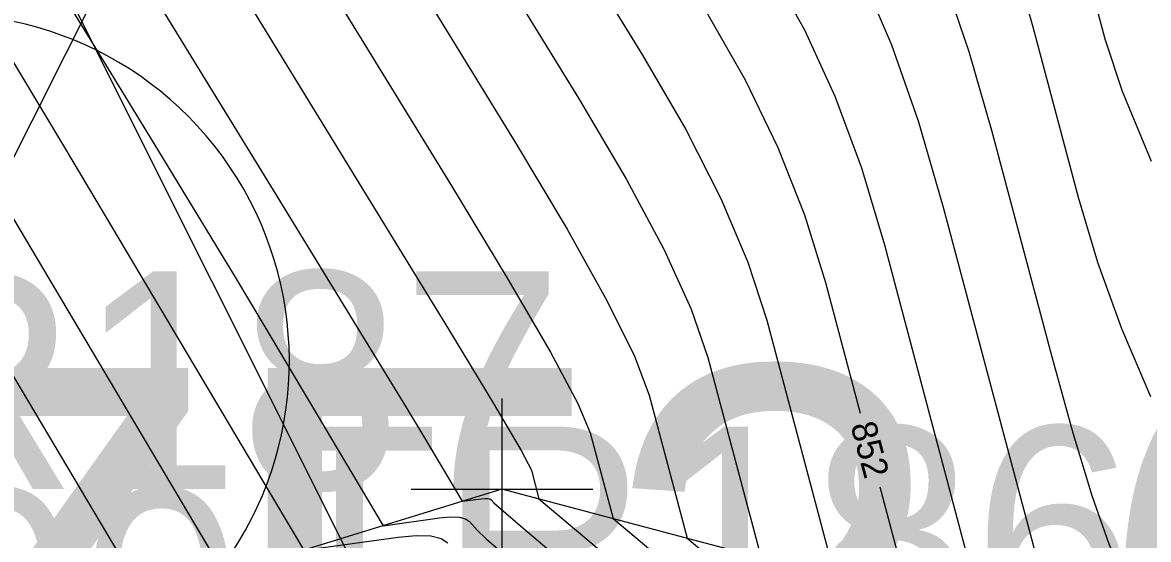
# Model space of a CAD drawing. Extents: x 1654928 to 1810050, y 486881 to 626330.
# Drawn here: x 1801413.2 to 1801419.41, y 489811.67 to 489814.52 of the extents above; entities that cross this region are included whole.
import ezdxf

# ---------------------------------------------------------------- set-up
doc = ezdxf.new("R2010")
doc.units = 0
for name, color, linetype in [('DT_X_Contour_Major', 7, 'Continuous'), ('DT_X_Contour_Minor', 7, 'Continuous'), ('RW_X_Esmt_SH', 7, 'Continuous'), ('SV_X_Shot_Marker', 7, 'Continuous'), ('SV_X_Text_Elevation', 7, 'Continuous'), ('SV_X_Text_Name', 7, 'Continuous'), ('SV_X_Top_of_Bank', 7, 'Continuous'), ('UT_X_Telecom', 7, 'Continuous'), ('VG_X_Cells', 7, 'Continuous'), ('VG_X_Text', 7, 'Continuous')]:
    doc.layers.add(name, color=color, linetype=linetype)

msp = doc.modelspace()

# ---------------------------------------------------------------- linework, layer by layer
at = {"layer": 'DT_X_Contour_Major'}
for points in [[(1801414.6073, 489815.1876), (1801415.5627, 489813.6313), (1801415.8795, 489813.108), (1801416.1135, 489812.7052), (1801416.2647, 489812.423), (1801416.3331, 489812.2613), (1801416.459, 489811.7882), (1801417.6349, 489810.7993), (1801417.8608, 489810.6077), (1801418.0344, 489810.4567), (1801418.1559, 489810.3463), (1801418.2252, 489810.2765), (1801418.3403, 489810.1446), (1801418.4152, 489810.0698), (1801418.5537, 489809.9444), (1801418.7558, 489809.7684), (1801419.0215, 489809.5417), (1801419.8147, 489808.8699)], [(1801417.3267, 489814.8172), (1801417.5136, 489814.4817), (1801417.6805, 489814.1165), (1801417.8273, 489813.7216), (1801417.9542, 489813.2971), (1801418.4995, 489811.2469), (1801418.7567, 489811.0305), (1801418.8061, 489810.9886), (1801418.8441, 489810.9556), (1801418.8707, 489810.9315), (1801418.8858, 489810.9162), (1801418.911, 489810.8873), (1801418.9631, 489810.8407), (1801419.1005, 489810.7226), (1801419.3232, 489810.5329), (1801419.6312, 489810.2717)], [(1801412.4837, 489814.5673), (1801414.3182, 489811.4804)]]:
    msp.add_lwpolyline(points, dxfattribs=at)
at = {"layer": 'DT_X_Contour_Minor'}
for points in [[(1801412.9423, 489815.4641), (1801413.6914, 489814.2439), (1801413.9547, 489813.8139), (1801414.3764, 489813.1194), (1801414.5347, 489812.8548), (1801415.1917, 489811.7491), (1801415.5033, 489811.7915), (1801415.5637, 489811.7971), (1801415.6113, 489811.7959), (1801415.6462, 489811.7877), (1801415.6682, 489811.7728), (1801415.7101, 489811.7236), (1801415.7606, 489811.6766), (1801416.0704, 489811.4108)], [(1801415.924, 489815.4785), (1801416.6211, 489814.3429), (1801416.86, 489813.9322), (1801417.0537, 489813.552), (1801417.2023, 489813.2022), (1801417.3058, 489812.8828), (1801417.6833, 489811.4634), (1801418.308, 489810.938), (1801418.428, 489810.8362), (1801418.5202, 489810.756), (1801418.5848, 489810.6974), (1801418.6216, 489810.6603), (1801418.6827, 489810.5902), (1801418.7439, 489810.5323), (1801418.8818, 489810.4113), (1801419.0962, 489810.2271), (1801419.3873, 489809.9797), (1801420.2657, 489809.2358)], [(1801415.4851, 489815.3815), (1801416.2683, 489814.1057), (1801416.5332, 489813.6575), (1801416.7403, 489813.2697), (1801416.8898, 489812.9425), (1801416.9815, 489812.6757), (1801417.2752, 489811.5717), (1801418.0836, 489810.8918), (1801418.2389, 489810.76), (1801418.3583, 489810.6562), (1801418.4418, 489810.5803), (1801418.4894, 489810.5324), (1801418.5685, 489810.4417), (1801418.6344, 489810.3782), (1801418.7724, 489810.2557), (1801418.9828, 489810.0742), (1801419.2654, 489809.8337), (1801420.1153, 489809.1138)], [(1801415.0462, 489815.2845), (1801415.9155, 489813.8685), (1801416.2063, 489813.3827), (1801416.4269, 489812.9875), (1801416.5773, 489812.6827), (1801416.6573, 489812.4685), (1801416.8671, 489811.6799), (1801417.8592, 489810.8455), (1801418.0498, 489810.6839), (1801418.1964, 489810.5565), (1801418.2989, 489810.4633), (1801418.3573, 489810.4044), (1801418.4544, 489810.2931), (1801418.5248, 489810.224), (1801418.6631, 489810.1), (1801418.8693, 489809.9213), (1801419.965, 489808.9919)], [(1801413.6134, 489815.1827), (1801414.5861, 489813.5983), (1801415.3228, 489812.3954), (1801415.4094, 489812.252), (1801415.6284, 489811.8834), (1801415.7323, 489811.8976), (1801415.7524, 489811.8994), (1801415.7683, 489811.899), (1801415.7799, 489811.8963), (1801415.7873, 489811.8913), (1801415.8012, 489811.8749), (1801415.9618, 489811.7373), (1801416.1546, 489811.5745)], [(1801414.1684, 489815.0906), (1801415.5527, 489812.8332), (1801415.8002, 489812.423), (1801415.9522, 489812.1633), (1801416.0089, 489812.0542), (1801416.0509, 489811.8965), (1801417.4105, 489810.753), (1801417.6717, 489810.5315), (1801417.8725, 489810.3569), (1801418.0129, 489810.2292), (1801418.093, 489810.1486), (1801418.2261, 489809.996), (1801418.3056, 489809.9156), (1801418.4444, 489809.7887), (1801418.6423, 489809.6155), (1801418.8995, 489809.3958), (1801419.6644, 489808.748)], [(1801419.0005, 489815.068), (1801419.1697, 489814.4318), (1801419.2653, 489814.144), (1801419.4254, 489813.7578)], [(1801418.6782, 489814.827), (1801418.7726, 489814.4985), (1801419.0224, 489813.5593), (1801419.1291, 489813.2025), (1801419.2617, 489812.8364), (1801419.4203, 489812.4612)], [(1801417.8404, 489814.7564), (1801417.9939, 489814.3988), (1801418.1399, 489813.9814), (1801418.2784, 489813.5043), (1801418.9076, 489811.1386), (1801418.9952, 489811.0648), (1801419.006, 489811.0554), (1801419.0179, 489811.0441), (1801419.0251, 489811.0359), (1801419.0727, 489810.9949), (1801419.2098, 489810.8782), (1801419.4367, 489810.6858)], [(1801418.2928, 489814.7354), (1801418.4199, 489814.3634), (1801418.5448, 489813.9289), (1801418.8751, 489812.6868), (1801418.9928, 489812.2609), (1801419.098, 489811.9151), (1801419.1908, 489811.6492), (1801419.2711, 489811.4633), (1801419.6169, 489810.7824)], [(1801411.9105, 489814.6633), (1801413.8815, 489811.3461)], [(1801412.9984, 489814.5593), (1801413.2095, 489814.2105), (1801413.4301, 489813.8434), (1801413.66, 489813.4577), (1801414.755, 489811.6148), (1801415.2743, 489811.6854), (1801415.3749, 489811.6948), (1801415.4543, 489811.6927), (1801415.5124, 489811.6792), (1801415.5492, 489811.6542)], [(1801416.9739, 489814.5801), (1801417.1868, 489814.207), (1801417.3671, 489813.8342), (1801417.5148, 489813.4619), (1801417.63, 489813.09), (1801417.8215, 489812.3697)], [(1801417.9295, 489811.9638), (1801418.0914, 489811.3551), (1801418.5323, 489810.9843), (1801418.617, 489810.9124), (1801418.7277, 489810.8144), (1801418.7537, 489810.7882), (1801418.7968, 489810.7388), (1801418.8535, 489810.6865), (1801418.9911, 489810.5669), (1801419.2097, 489810.38), (1801420.416, 489809.3577)]]:
    msp.add_lwpolyline(points, dxfattribs=at)
at = {"layer": 'RW_X_Esmt_SH'}
msp.add_line((1801533.5627, 489574.5402), (1801308.5378, 490024.4537), dxfattribs=at)
at = {"layer": 'SV_X_Shot_Marker'}
for p, q in [((1801415.8468, 489812.4506), (1801415.8468, 489811.4506)), ((1801415.3468, 489811.9506), (1801416.3468, 489811.9506)), ((1801415.8468, 489811.9506), (1801415.8468, 489811.9506))]:
    msp.add_line(p, q, dxfattribs=at)
at = {"layer": 'SV_X_Top_of_Bank'}
msp.add_lwpolyline([(1801422.0742, 489809.3741), (1801419.0708, 489811.0953), (1801415.8468, 489811.9506), (1801411.3484, 489810.5669), (1801392.0999, 489806.2005), (1801386.9441, 489805.1904), (1801377.8006, 489798.251), (1801372.8707, 489798.0416), (1801363.8591, 489794.9597), (1801356.7213, 489793.4089), (1801350.3194, 489794.3388), (1801339.1931, 489795.6127), (1801330.8795, 489795.1716), (1801318.3259, 489796.1078)], dxfattribs=at)
at = {"layer": 'UT_X_Telecom'}
msp.add_lwpolyline([(1801441.1375, 489770.5276), (1801431.5872, 489788.879), (1801425.7346, 489794.7023), (1801417.8546, 489797.9747), (1801411.7714, 489811.0266), (1801414.1851, 489815.8284), (1801412.772, 489822.9844)], dxfattribs=at)
at = {"layer": 'VG_X_Cells'}
msp.add_arc((1801412.7606, 489812.6547), 1.9147, 259.14531, 101.45961, dxfattribs=at)

# ---------------------------------------------------------------- texts
at = {"layer": 'DT_X_Contour_Minor'}
msp.add_text('852', height=0.14, rotation=284.89312, dxfattribs=at).set_placement((1801417.7671, 489812.3021))
at = {"layer": 'SV_X_Text_Elevation'}
msp.add_text('850.7000', height=1.2, dxfattribs=at).set_placement((1801407.7213, 489810.7506))
at = {"layer": 'SV_X_Text_Name'}
for s, p in [('TR187', (1801411.3691, 489811.9506)), ('TR186', (1801414.5175, 489811.0953))]:
    msp.add_text(s, height=1.2, dxfattribs=at).set_placement(p)
at = {"layer": 'VG_X_Text'}
msp.add_text('SIZE? 6" KIND? MAPLE', height=2.4, dxfattribs=at).set_placement((1801409.3004, 489810.2187))

doc.saveas('drawing.dxf')
